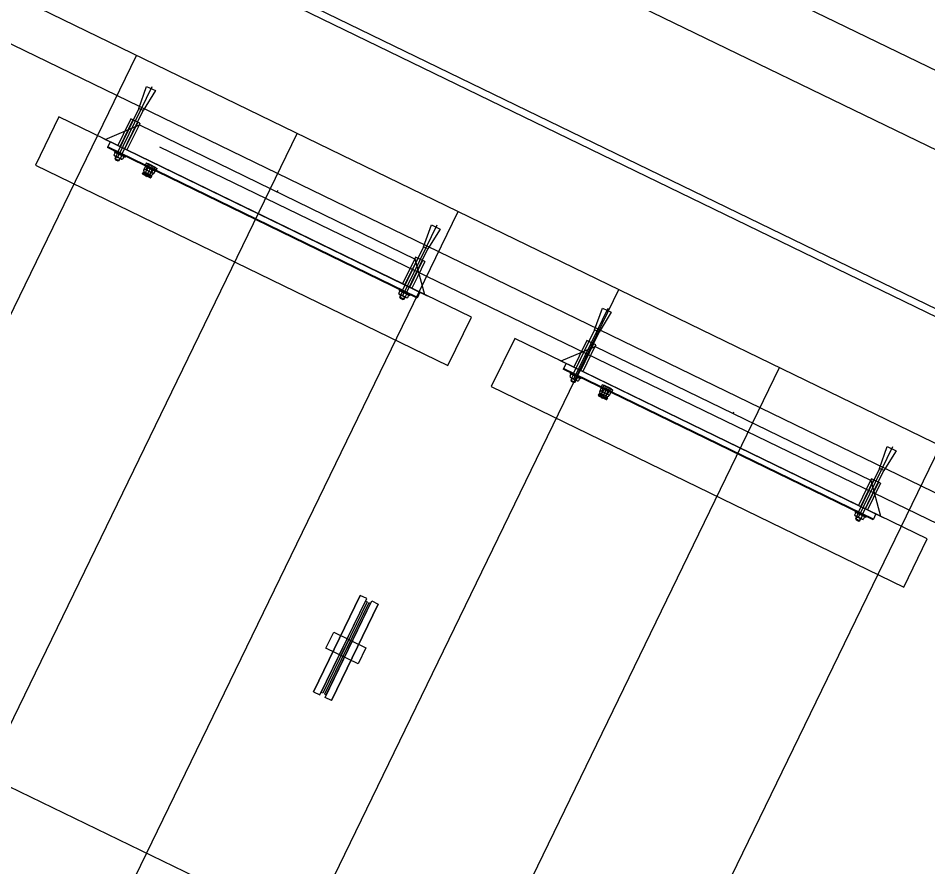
# Model space of a CAD drawing. Extents: x -762314 to -761449, y -993181 to -992589.
# Drawn here: x -761809.463 to -761806.918, y -992923.4 to -992921.026 of the extents above; entities that cross this region are included whole.
import ezdxf

# ---------------------------------------------------------------- set-up
doc = ezdxf.new("R2010")
doc.units = 0
for name, color, linetype in [('Konstrukce_tenka', 7, 'Continuous'), ('PS2030_novy_stav', 7, 'Continuous'), ('PS2031_novy_stav', 7, 'Continuous'), ('PS2031_novy_stav_panely', 7, 'Continuous'), ('PS2032_novy_stav', 7, 'Continuous'), ('SO 2240 orient syst - sektory', 7, 'Continuous'), ('SO1090 Kabelovod', 7, 'Continuous'), ('SO_10_23_kresba', 7, 'Continuous')]:
    doc.layers.add(name, color=color, linetype=linetype)

msp = doc.modelspace()

# ---------------------------------------------------------------- linework, layer by layer
at = {"layer": 'Konstrukce_tenka'}
for p, q in [((-761811.4143, -992925.8305), (-761809.132, -992921.1303)), ((-761810.9646, -992926.0489), (-761808.6822, -992921.3487)), ((-761810.5148, -992926.2673), (-761808.2325, -992921.5671)), ((-761810.065, -992926.4857), (-761807.7827, -992921.7855)), ((-761809.6152, -992926.7041), (-761807.3329, -992922.0039)), ((-761809.1654, -992926.9225), (-761806.8831, -992922.2223))]:
    msp.add_line(p, q, dxfattribs=at)
for points in [[(-761804.4363, -992923.4105), (-761804.4909, -992923.5229), (-761811.6334, -992920.0547), (-761811.5788, -992919.9422)], [(-761804.0464, -992923.2941), (-761803.1693, -992923.72), (-761796.9289, -992927.306), (-761797.0493, -992927.554), (-761803.298, -992923.9632), (-761811.5788, -992919.9422)]]:
    msp.add_lwpolyline(points, dxfattribs=at)
at = {"layer": 'PS2030_novy_stav'}
msp.add_lwpolyline([(-761814.6099, -992857.632), (-761817.3194, -992864.0599), (-761817.5643, -992866.536), (-761823.2561, -992878.215), (-761829.4517, -992890.9278), (-761829.765, -992891.5707), (-761838.5277, -992909.2666), (-761840.5115, -992908.1106), (-761763.5373, -992945.4895), (-761763.3249, -992945.052)], dxfattribs=at)
at = {"layer": 'PS2031_novy_stav'}
for p, q in [((-761840.5115, -992908.1106), (-761785.6653, -992934.7441)), ((-761809.0676, -992921.386), (-761805.8025, -992922.9685))]:
    msp.add_line(p, q, dxfattribs=at)
at = {"layer": 'PS2031_novy_stav_panely'}
for p, q in [((-761809.0887, -992921.2182), (-761809.1857, -992921.4177)), ((-761809.1256, -992921.2786), (-761809.1855, -992921.4017)), ((-761809.1733, -992921.4077), (-761809.1134, -992921.2845)), ((-761809.148, -992921.3077), (-761809.1693, -992921.3515)), ((-761809.1225, -992921.3201), (-761809.148, -992921.3077)), ((-761809.2192, -992921.3653), (-761809.124, -992921.3249)), ((-761809.1418, -992921.3107), (-761809.1786, -992921.3862)), ((-761809.1286, -992921.3171), (-761809.1653, -992921.3926)), ((-761809.125, -992921.3252), (-761809.1588, -992921.3947)), ((-761809.1225, -992921.3201), (-761809.125, -992921.3252)), ((-761809.124, -992921.3249), (-761808.3522, -992921.7001)), ((-761809.1693, -992921.3515), (-761809.1843, -992921.3823)), ((-761809.2258, -992921.3621), (-761808.3185, -992921.8032)), ((-761809.2054, -992921.372), (-761809.2133, -992921.3882)), ((-761808.3468, -992921.8094), (-761809.2133, -992921.3882)), ((-761808.3459, -992921.8076), (-761809.2124, -992921.3864)), ((-761809.1921, -992921.4023), (-761809.1954, -992921.4092)), ((-761809.1936, -992921.3978), (-761809.1947, -992921.3999)), ((-761809.1947, -992921.3999), (-761809.1641, -992921.4148)), ((-761809.1744, -992921.4205), (-761809.1928, -992921.4115)), ((-761809.1859, -992921.4053), (-761809.1893, -992921.4122)), ((-761809.1737, -992921.4112), (-761809.1771, -992921.4181)), ((-761809.1897, -992921.413), (-761809.1926, -992921.4189)), ((-761809.1926, -992921.4189), (-761809.1912, -992921.4222)), ((-761809.1926, -992921.4189), (-761809.1803, -992921.4248)), ((-761809.1885, -992921.4136), (-761809.1919, -992921.4206)), ((-761809.1912, -992921.4222), (-761809.1838, -992921.4258)), ((-761809.1838, -992921.4258), (-761809.1803, -992921.4248)), ((-761809.1787, -992921.4184), (-761809.1821, -992921.4253)), ((-761809.1803, -992921.4248), (-761809.1775, -992921.419)), ((-761809.1676, -992921.4142), (-761809.171, -992921.4211)), ((-761809.1641, -992921.4148), (-761809.1631, -992921.4126)), ((-761809.1049, -992921.4322), (-761809.1075, -992921.4375)), ((-761809.1068, -992921.4365), (-761809.1049, -992921.4326)), ((-761809.1014, -992921.4391), (-761809.1068, -992921.4365)), ((-761809.105, -992921.4699), (-761809.0886, -992921.4362)), ((-761809.0756, -992921.4459), (-761809.1042, -992921.432)), ((-761809.1014, -992921.4391), (-761809.0995, -992921.4352)), ((-761809.1003, -992921.4339), (-761809.1002, -992921.4336)), ((-761809.0994, -992921.4337), (-761809.1002, -992921.4336)), ((-761809.1002, -992921.4336), (-761809.0794, -992921.4438)), ((-761809.0996, -992921.4343), (-761809.0994, -992921.4337)), ((-761809.0957, -992921.4371), (-761809.0995, -992921.4352)), ((-761809.0994, -992921.4337), (-761809.0992, -992921.4333)), ((-761809.0994, -992921.4337), (-761809.0799, -992921.4431)), ((-761809.0992, -992921.4333), (-761809.0797, -992921.4427)), ((-761809.0976, -992921.4409), (-761809.0957, -992921.4371)), ((-761809.1137, -992921.4573), (-761809.1156, -992921.4612)), ((-761809.1146, -992921.4624), (-761809.1154, -992921.4617)), ((-761809.1127, -992921.4578), (-761809.1148, -992921.4622)), ((-761809.1124, -992921.4579), (-761809.1146, -992921.4624)), ((-761809.1146, -992921.4624), (-761809.0932, -992921.4728)), ((-761809.1137, -992921.4573), (-761809.0897, -992921.469)), ((-761809.1093, -992921.4483), (-761809.1121, -992921.4541)), ((-761809.1121, -992921.4581), (-761809.1107, -992921.4553)), ((-761809.1118, -992921.4548), (-761809.0888, -992921.466)), ((-761809.1114, -992921.4528), (-761809.1107, -992921.4477)), ((-761809.1114, -992921.4584), (-761809.11, -992921.4557)), ((-761809.1113, -992921.4639), (-761809.1092, -992921.4595)), ((-761809.1069, -992921.4399), (-761809.1107, -992921.4477)), ((-761809.1052, -992921.4504), (-761809.1107, -992921.4477)), ((-761809.1101, -992921.4642), (-761809.1081, -992921.46)), ((-761809.1093, -992921.4646), (-761809.1073, -992921.4604)), ((-761809.1074, -992921.4409), (-761809.1019, -992921.4436)), ((-761809.1073, -992921.4659), (-761809.1052, -992921.4615)), ((-761809.1071, -992921.4661), (-761809.1049, -992921.4616)), ((-761809.1069, -992921.4399), (-761809.0802, -992921.4529)), ((-761809.1052, -992921.4504), (-761809.1057, -992921.4556)), ((-761809.1057, -992921.4556), (-761809.1028, -992921.4515)), ((-761809.1057, -992921.4556), (-761809.1022, -992921.4518)), ((-761809.1052, -992921.4504), (-761809.1019, -992921.4436)), ((-761809.104, -992921.4414), (-761809.1031, -992921.4396)), ((-761809.1033, -992921.4417), (-761809.1024, -992921.4399)), ((-761809.1028, -992921.4515), (-761809.0995, -992921.4447)), ((-761809.1028, -992921.4515), (-761809.0918, -992921.4568)), ((-761809.0995, -992921.4447), (-761809.0886, -992921.4501)), ((-761809.0976, -992921.4409), (-761809.0868, -992921.4462)), ((-761809.0932, -992921.4616), (-761809.0924, -992921.4565)), ((-761809.0932, -992921.4616), (-761809.0918, -992921.4568)), ((-761809.0895, -992921.458), (-761809.0932, -992921.4616)), ((-761809.0918, -992921.4568), (-761809.0886, -992921.4501)), ((-761809.0895, -992921.458), (-761809.0862, -992921.4512)), ((-761809.0895, -992921.458), (-761809.084, -992921.4607)), ((-761809.0853, -992921.46), (-761809.0882, -992921.4658)), ((-761809.0875, -992921.4644), (-761809.084, -992921.4607)), ((-761809.0868, -992921.4462), (-761809.0849, -992921.4423)), ((-761809.0807, -992921.4539), (-761809.0862, -992921.4512)), ((-761809.0849, -992921.4423), (-761809.0811, -992921.4442)), ((-761809.0802, -992921.4529), (-761809.084, -992921.4607)), ((-761809.0839, -992921.4512), (-761809.083, -992921.4494)), ((-761809.0832, -992921.4515), (-761809.0823, -992921.4497)), ((-761809.0829, -992921.448), (-761809.0811, -992921.4442)), ((-761809.0829, -992921.448), (-761809.0775, -992921.4507)), ((-761809.0802, -992921.4437), (-761809.0799, -992921.4431)), ((-761809.0799, -992921.4431), (-761809.0797, -992921.4427)), ((-761809.0799, -992921.4431), (-761809.0794, -992921.4438)), ((-761809.0795, -992921.444), (-761809.0794, -992921.4438)), ((-761809.0753, -992921.4466), (-761809.0779, -992921.4518)), ((-761809.0775, -992921.4507), (-761809.0757, -992921.4468)), ((-761809.1111, -992921.4642), (-761809.1113, -992921.4639)), ((-761809.1113, -992921.4639), (-761809.1101, -992921.4642)), ((-761809.1101, -992921.4642), (-761809.1093, -992921.4646)), ((-761809.1073, -992921.4659), (-761809.1093, -992921.4646)), ((-761809.1071, -992921.4661), (-761809.1073, -992921.4659)), ((-761809.1007, -992921.4692), (-761809.0985, -992921.4647)), ((-761809.1007, -992921.4692), (-761809.1004, -992921.4693)), ((-761809.1004, -992921.4693), (-761809.0982, -992921.4648)), ((-761809.1004, -992921.4693), (-761809.0981, -992921.47)), ((-761809.0981, -992921.47), (-761809.0961, -992921.4659)), ((-761809.0973, -992921.4704), (-761809.0981, -992921.47)), ((-761809.0973, -992921.4704), (-761809.0953, -992921.4663)), ((-761809.0964, -992921.4712), (-761809.0973, -992921.4704)), ((-761809.0967, -992921.4711), (-761809.0964, -992921.4712)), ((-761809.0964, -992921.4712), (-761809.0942, -992921.4668)), ((-761809.0911, -992921.4683), (-761809.0932, -992921.4728)), ((-761809.0932, -992921.4728), (-761809.0921, -992921.4731)), ((-761809.0907, -992921.4685), (-761809.0929, -992921.4729)), ((-761809.092, -992921.4679), (-761809.0906, -992921.4651)), ((-761809.0897, -992921.469), (-761809.0915, -992921.4728)), ((-761809.0913, -992921.4682), (-761809.0899, -992921.4654)), ((-761808.7381, -992921.5125), (-761808.7359, -992921.508)), ((-761808.2919, -992921.6055), (-761808.389, -992921.805)), ((-761808.3289, -992921.6659), (-761808.3887, -992921.789)), ((-761808.3765, -992921.795), (-761808.3166, -992921.6718)), ((-761808.3534, -992921.6995), (-761808.3875, -992921.7696)), ((-761808.3451, -992921.698), (-761808.3818, -992921.7735)), ((-761808.3318, -992921.7044), (-761808.3686, -992921.7799)), ((-761808.3512, -992921.695), (-761808.3534, -992921.6995)), ((-761808.3252, -992921.7999), (-761808.3522, -992921.7001)), ((-761808.3257, -992921.7074), (-761808.3512, -992921.695)), ((-761808.3257, -992921.7074), (-761808.3462, -992921.7495)), ((-761808.3462, -992921.7495), (-761808.362, -992921.782)), ((-761808.3953, -992921.7896), (-761808.3987, -992921.7965)), ((-761808.3969, -992921.7851), (-761808.3979, -992921.7872)), ((-761808.3979, -992921.7872), (-761808.3674, -992921.8021)), ((-761808.3892, -992921.7926), (-761808.3925, -992921.7995)), ((-761808.3389, -992921.7932), (-761808.3468, -992921.8094)), ((-761808.3777, -992921.8078), (-761808.396, -992921.7988)), ((-761808.393, -992921.8003), (-761808.3958, -992921.8062)), ((-761808.3958, -992921.8062), (-761808.3836, -992921.8121)), ((-761808.3958, -992921.8062), (-761808.3944, -992921.8095)), ((-761808.3917, -992921.8009), (-761808.3951, -992921.8079)), ((-761808.3944, -992921.8095), (-761808.3871, -992921.8131)), ((-761808.3871, -992921.8131), (-761808.3836, -992921.8121)), ((-761808.382, -992921.8057), (-761808.3853, -992921.8126)), ((-761808.3836, -992921.8121), (-761808.3807, -992921.8063)), ((-761808.377, -992921.7985), (-761808.3803, -992921.8054)), ((-761808.3708, -992921.8015), (-761808.3742, -992921.8084)), ((-761808.3674, -992921.8021), (-761808.3663, -992921.7999)), ((-761807.8133, -992921.8381), (-761807.9104, -992922.0377)), ((-761807.8503, -992921.8985), (-761807.9102, -992922.0217)), ((-761807.8979, -992922.0276), (-761807.838, -992921.9045)), ((-761807.9439, -992921.9853), (-761807.8486, -992921.9449)), ((-761807.8665, -992921.9306), (-761807.9032, -992922.0061)), ((-761807.8726, -992921.9276), (-761807.8939, -992921.9714)), ((-761807.8533, -992921.937), (-761807.89, -992922.0126)), ((-761807.8496, -992921.9451), (-761807.8834, -992922.0147)), ((-761807.8471, -992921.94), (-761807.8726, -992921.9276)), ((-761807.8471, -992921.94), (-761807.8496, -992921.9451)), ((-761807.8486, -992921.9449), (-761807.0769, -992922.32)), ((-761807.8939, -992921.9714), (-761807.9089, -992922.0023)), ((-761807.9505, -992921.9821), (-761807.0432, -992922.4231)), ((-761807.9301, -992921.992), (-761807.938, -992922.0082)), ((-761807.0715, -992922.4294), (-761807.938, -992922.0082)), ((-761807.0706, -992922.4276), (-761807.9371, -992922.0064)), ((-761807.9167, -992922.0222), (-761807.9201, -992922.0291)), ((-761807.9183, -992922.0177), (-761807.9194, -992922.0199)), ((-761807.9194, -992922.0199), (-761807.8888, -992922.0347)), ((-761807.8991, -992922.0404), (-761807.9174, -992922.0315)), ((-761807.9144, -992922.033), (-761807.9172, -992922.0388)), ((-761807.9172, -992922.0388), (-761807.9158, -992922.0422)), ((-761807.9172, -992922.0388), (-761807.905, -992922.0448)), ((-761807.9132, -992922.0336), (-761807.9165, -992922.0405)), ((-761807.9158, -992922.0422), (-761807.9085, -992922.0457)), ((-761807.9106, -992922.0252), (-761807.914, -992922.0321)), ((-761807.9085, -992922.0457), (-761807.905, -992922.0448)), ((-761807.9034, -992922.0383), (-761807.9067, -992922.0453)), ((-761807.905, -992922.0448), (-761807.9021, -992922.0389)), ((-761807.8984, -992922.0311), (-761807.9017, -992922.0381)), ((-761807.8923, -992922.0341), (-761807.8956, -992922.041)), ((-761807.8888, -992922.0347), (-761807.8877, -992922.0326)), ((-761807.834, -992922.0683), (-761807.8368, -992922.0741)), ((-761807.8361, -992922.0727), (-761807.8353, -992922.0676)), ((-761807.8316, -992922.0599), (-761807.8353, -992922.0676)), ((-761807.8298, -992922.0703), (-761807.8353, -992922.0676)), ((-761807.8296, -992922.0521), (-761807.8321, -992922.0574)), ((-761807.8321, -992922.0609), (-761807.8265, -992922.0635)), ((-761807.8316, -992922.0599), (-761807.8049, -992922.0729)), ((-761807.8314, -992922.0564), (-761807.8295, -992922.0525)), ((-761807.826, -992922.059), (-761807.8314, -992922.0564)), ((-761807.8298, -992922.0703), (-761807.8304, -992922.0755)), ((-761807.8304, -992922.0755), (-761807.8275, -992922.0714)), ((-761807.8304, -992922.0755), (-761807.8269, -992922.0717)), ((-761807.8298, -992922.0703), (-761807.8265, -992922.0635)), ((-761807.8296, -992922.0899), (-761807.8132, -992922.0561)), ((-761807.8003, -992922.0659), (-761807.8289, -992922.0519)), ((-761807.8286, -992922.0613), (-761807.8277, -992922.0595)), ((-761807.8279, -992922.0617), (-761807.827, -992922.0599)), ((-761807.8275, -992922.0714), (-761807.8242, -992922.0647)), ((-761807.8275, -992922.0714), (-761807.8165, -992922.0768)), ((-761807.826, -992922.059), (-761807.8242, -992922.0551)), ((-761807.825, -992922.0539), (-761807.8249, -992922.0536)), ((-761807.824, -992922.0536), (-761807.8249, -992922.0536)), ((-761807.8249, -992922.0536), (-761807.8041, -992922.0637)), ((-761807.8243, -992922.0542), (-761807.824, -992922.0536)), ((-761807.8203, -992922.057), (-761807.8242, -992922.0551)), ((-761807.8242, -992922.0647), (-761807.8132, -992922.07)), ((-761807.824, -992922.0536), (-761807.8238, -992922.0532)), ((-761807.824, -992922.0536), (-761807.8046, -992922.0631)), ((-761807.8238, -992922.0532), (-761807.8044, -992922.0626)), ((-761807.8222, -992922.0609), (-761807.8203, -992922.057)), ((-761807.8222, -992922.0609), (-761807.8114, -992922.0661)), ((-761807.8165, -992922.0768), (-761807.8132, -992922.07)), ((-761807.8141, -992922.0779), (-761807.8108, -992922.0712)), ((-761807.8114, -992922.0661), (-761807.8095, -992922.0622)), ((-761807.8053, -992922.0738), (-761807.8108, -992922.0712)), ((-761807.8095, -992922.0622), (-761807.8057, -992922.0641)), ((-761807.8049, -992922.0729), (-761807.8086, -992922.0806)), ((-761807.8085, -992922.0711), (-761807.8076, -992922.0693)), ((-761807.8078, -992922.0714), (-761807.8069, -992922.0696)), ((-761807.8076, -992922.068), (-761807.8057, -992922.0641)), ((-761807.8076, -992922.068), (-761807.8022, -992922.0706)), ((-761807.8049, -992922.0636), (-761807.8046, -992922.0631)), ((-761807.8046, -992922.0631), (-761807.8044, -992922.0626)), ((-761807.8046, -992922.0631), (-761807.8041, -992922.0637)), ((-761807.8042, -992922.064), (-761807.8041, -992922.0637)), ((-761807.8, -992922.0665), (-761807.8026, -992922.0718)), ((-761807.8022, -992922.0706), (-761807.8003, -992922.0667)), ((-761807.8384, -992922.0772), (-761807.8402, -992922.0811)), ((-761807.8392, -992922.0824), (-761807.8401, -992922.0817)), ((-761807.8374, -992922.0777), (-761807.8395, -992922.0822)), ((-761807.837, -992922.0779), (-761807.8392, -992922.0824)), ((-761807.8392, -992922.0824), (-761807.8179, -992922.0928)), ((-761807.8384, -992922.0772), (-761807.8143, -992922.0889)), ((-761807.8367, -992922.078), (-761807.8354, -992922.0753)), ((-761807.8365, -992922.0747), (-761807.8135, -992922.0859)), ((-761807.836, -992922.0784), (-761807.8347, -992922.0756)), ((-761807.836, -992922.0839), (-761807.8338, -992922.0795)), ((-761807.8357, -992922.0841), (-761807.836, -992922.0839)), ((-761807.836, -992922.0839), (-761807.8348, -992922.0841)), ((-761807.8348, -992922.0841), (-761807.8327, -992922.08)), ((-761807.8348, -992922.0841), (-761807.834, -992922.0845)), ((-761807.834, -992922.0845), (-761807.8319, -992922.0804)), ((-761807.832, -992922.0858), (-761807.834, -992922.0845)), ((-761807.832, -992922.0858), (-761807.8298, -992922.0814)), ((-761807.8317, -992922.086), (-761807.832, -992922.0858)), ((-761807.8317, -992922.086), (-761807.8295, -992922.0815)), ((-761807.8253, -992922.0891), (-761807.8232, -992922.0846)), ((-761807.8253, -992922.0891), (-761807.825, -992922.0892)), ((-761807.825, -992922.0892), (-761807.8229, -992922.0848)), ((-761807.825, -992922.0892), (-761807.8228, -992922.09)), ((-761807.8228, -992922.09), (-761807.8207, -992922.0858)), ((-761807.822, -992922.0904), (-761807.8228, -992922.09)), ((-761807.822, -992922.0904), (-761807.8199, -992922.0862)), ((-761807.821, -992922.0911), (-761807.822, -992922.0904)), ((-761807.8213, -992922.0911), (-761807.821, -992922.0911)), ((-761807.821, -992922.0911), (-761807.8189, -992922.0867)), ((-761807.8179, -992922.0816), (-761807.8171, -992922.0765)), ((-761807.8179, -992922.0816), (-761807.8165, -992922.0768)), ((-761807.8141, -992922.0779), (-761807.8179, -992922.0816)), ((-761807.8157, -992922.0883), (-761807.8179, -992922.0928)), ((-761807.8179, -992922.0928), (-761807.8167, -992922.093)), ((-761807.8154, -992922.0884), (-761807.8175, -992922.0928)), ((-761807.8166, -992922.0878), (-761807.8153, -992922.085)), ((-761807.8143, -992922.0889), (-761807.8162, -992922.0928)), ((-761807.8159, -992922.0881), (-761807.8146, -992922.0854)), ((-761807.8141, -992922.0779), (-761807.8086, -992922.0806)), ((-761807.81, -992922.0799), (-761807.8128, -992922.0857)), ((-761807.8121, -992922.0844), (-761807.8086, -992922.0806)), ((-761807.4627, -992922.1324), (-761807.4606, -992922.1279)), ((-761807.0166, -992922.2254), (-761807.1136, -992922.425)), ((-761807.0535, -992922.2858), (-761807.1134, -992922.409)), ((-761807.1012, -992922.4149), (-761807.0413, -992922.2918)), ((-761807.0781, -992922.3194), (-761807.1122, -992922.3896)), ((-761807.0698, -992922.3179), (-761807.1065, -992922.3934)), ((-761807.0565, -992922.3243), (-761807.0932, -992922.3999)), ((-761807.0759, -992922.3149), (-761807.0781, -992922.3194)), ((-761807.0498, -992922.4199), (-761807.0769, -992922.32)), ((-761807.0504, -992922.3273), (-761807.0759, -992922.3149)), ((-761807.0504, -992922.3273), (-761807.0709, -992922.3694)), ((-761807.0709, -992922.3694), (-761807.0867, -992922.402)), ((-761807.12, -992922.4095), (-761807.1233, -992922.4164)), ((-761807.1216, -992922.405), (-761807.1226, -992922.4072)), ((-761807.1226, -992922.4072), (-761807.092, -992922.422)), ((-761807.1023, -992922.4277), (-761807.1207, -992922.4188)), ((-761807.1176, -992922.4203), (-761807.1205, -992922.4261)), ((-761807.1205, -992922.4261), (-761807.1082, -992922.4321)), ((-761807.1205, -992922.4261), (-761807.1191, -992922.4295)), ((-761807.1164, -992922.4209), (-761807.1198, -992922.4278)), ((-761807.1191, -992922.4295), (-761807.1117, -992922.433)), ((-761807.1138, -992922.4125), (-761807.1172, -992922.4194)), ((-761807.1066, -992922.4256), (-761807.11, -992922.4326)), ((-761807.1082, -992922.4321), (-761807.1054, -992922.4262)), ((-761807.1016, -992922.4184), (-761807.105, -992922.4253)), ((-761807.0955, -992922.4214), (-761807.0989, -992922.4283)), ((-761807.092, -992922.422), (-761807.091, -992922.4199)), ((-761807.0636, -992922.4132), (-761807.0715, -992922.4294)), ((-761807.1117, -992922.433), (-761807.1082, -992922.4321))]:
    msp.add_line(p, q, dxfattribs=at)
for points in [[(-761809.1256, -992921.2786), (-761809.1036, -992921.2171), (-761809.0792, -992921.229), (-761809.1134, -992921.2845)], [(-761809.4147, -992921.4371), (-761808.2608, -992921.998), (-761808.1952, -992921.8631), (-761809.3491, -992921.3022)], [(-761808.3289, -992921.6659), (-761808.3068, -992921.6044), (-761808.2825, -992921.6163), (-761808.3166, -992921.6718)], [(-761807.8503, -992921.8985), (-761807.8282, -992921.8371), (-761807.8039, -992921.8489), (-761807.838, -992921.9045)], [(-761808.1394, -992922.057), (-761806.9855, -992922.6179), (-761806.9199, -992922.483), (-761808.0738, -992921.9221)], [(-761807.0535, -992922.2858), (-761807.0315, -992922.2244), (-761807.0071, -992922.2362), (-761807.0413, -992922.2918)]]:
    msp.add_lwpolyline(points, close=True, dxfattribs=at)
for centre, major_axis, start_param, end_param in [((-761809.1905, -992921.4069), (0.00526, -0.00256), 4.092029, 5.33275), ((-761809.1908, -992921.4076), (0.00526, -0.00256), 0.950436, 2.191157), ((-761809.1878, -992921.4246), (0.0196, -0.0095), 1.252973, 1.88862), ((-761809.1725, -992921.4165), (0.00526, -0.00256), 0.950436, 2.191157), ((-761809.1752, -992921.3987), (0.0196, -0.0095), 4.394566, 5.030213), ((-761809.1722, -992921.4158), (0.00526, -0.00256), 4.092029, 5.33275), ((-761809.1039, -992921.4375), (0.00487, -0.00237), 0.983534, 2.158059), ((-761809.1044, -992921.4324), (0.000462, -0.000225), 1.570797, 3.141593), ((-761809.0978, -992921.4551), (0.0182, -0.0089), 1.270698, 1.870895), ((-761809.1151, -992921.4614), (0.000462, -0.000225), 3.141593, 4.441372), ((-761809.1117, -992921.4544), (0.000462, -0.000225), 3.141593, 4.712389), ((-761809.0801, -992921.4491), (0.00487, -0.00237), 0.983534, 2.158059), ((-761809.0758, -992921.4463), (0.000462, -0.000225), 0, 1.570797), ((-761809.092, -992921.4726), (0.000462, -0.000225), 4.983406, 6.283186), ((-761809.0886, -992921.4656), (0.000462, -0.000225), 4.712389, 6.283186), ((-761808.3941, -992921.7949), (0.00526, -0.00256), 0.950436, 2.191157), ((-761808.3911, -992921.8119), (0.0196, -0.0095), 1.252973, 1.88862), ((-761808.3938, -992921.7942), (0.00526, -0.00256), 4.092029, 5.33275), ((-761808.3785, -992921.786), (0.0196, -0.0095), 4.394566, 5.030213), ((-761808.3754, -992921.8031), (0.00526, -0.00256), 4.092029, 5.33275), ((-761808.3757, -992921.8038), (0.00526, -0.00256), 0.950436, 2.191157), ((-761807.9155, -992922.0275), (0.00526, -0.00256), 0.950436, 2.191157), ((-761807.9152, -992922.0268), (0.00526, -0.00256), 4.092029, 5.33275), ((-761807.8999, -992922.0187), (0.0196, -0.0095), 4.394566, 5.030213), ((-761807.9125, -992922.0446), (0.0196, -0.0095), 1.252973, 1.88862), ((-761807.8968, -992922.0358), (0.00526, -0.00256), 4.092029, 5.33275), ((-761807.8971, -992922.0364), (0.00526, -0.00256), 0.950436, 2.191157), ((-761807.8291, -992922.0524), (0.000462, -0.000225), 1.570797, 3.141593), ((-761807.8286, -992922.0574), (0.00487, -0.00237), 0.983534, 2.158059), ((-761807.8224, -992922.075), (0.0182, -0.0089), 1.270698, 1.870895), ((-761807.8048, -992922.069), (0.00487, -0.00237), 0.983534, 2.158059), ((-761807.8005, -992922.0663), (0.000462, -0.000225), 0, 1.570797), ((-761807.8398, -992922.0813), (0.000462, -0.000225), 3.141593, 4.441372), ((-761807.8363, -992922.0743), (0.000462, -0.000225), 3.141593, 4.712389), ((-761807.8167, -992922.0926), (0.000462, -0.000225), 4.983406, 6.283186), ((-761807.8133, -992922.0855), (0.000462, -0.000225), 4.712389, 6.283186), ((-761807.1184, -992922.4141), (0.00526, -0.00256), 4.092029, 5.33275), ((-761807.1187, -992922.4148), (0.00526, -0.00256), 0.950436, 2.191157), ((-761807.1031, -992922.406), (0.0196, -0.0095), 4.394566, 5.030213), ((-761807.1157, -992922.4319), (0.0196, -0.0095), 1.252973, 1.88862), ((-761807.1001, -992922.4231), (0.00526, -0.00256), 4.092029, 5.33275), ((-761807.1004, -992922.4237), (0.00526, -0.00256), 0.950436, 2.191157)]:
    msp.add_ellipse(centre, major_axis=major_axis, ratio=0.882309, start_param=start_param, end_param=end_param, dxfattribs=at)
at = {"layer": 'PS2032_novy_stav'}
msp.add_lwpolyline([(-761840.5115, -992908.1106), (-761785.6653, -992934.7441), (-761760.6744, -992946.8797), (-761761.7502, -992949.3009)], dxfattribs=at)
at = {"layer": 'SO 2240 orient syst - sektory'}
for p, q in [((-761808.637, -992922.9109), (-761808.506, -992922.641)), ((-761808.5867, -992922.9353), (-761808.4557, -992922.6654))]:
    msp.add_line(p, q, dxfattribs=at)
for points in [[(-761808.637, -992922.9109), (-761808.619, -992922.9196), (-761808.488, -992922.6497), (-761808.506, -992922.641)], [(-761808.6155, -992922.9124), (-761808.4915, -992922.6569), (-761808.487, -992922.6591), (-761808.611, -992922.9146)], [(-761808.5867, -992922.9353), (-761808.6046, -992922.9266), (-761808.4736, -992922.6567), (-761808.4557, -992922.6654)], [(-761808.6011, -992922.9194), (-761808.4771, -992922.6639), (-761808.4816, -992922.6617), (-761808.6056, -992922.9172)], [(-761808.5123, -992922.8325), (-761808.6022, -992922.7888), (-761808.5804, -992922.7438), (-761808.4904, -992922.7875)], [(-761808.5546, -992922.812), (-761808.56, -992922.8093), (-761808.5381, -992922.7644), (-761808.5327, -992922.767)]]:
    msp.add_lwpolyline(points, close=True, dxfattribs=at)
at = {"layer": 'SO1090 Kabelovod'}
for p, q in [((-761790.8823, -992929.168), (-761816.7915, -992916.592)), ((-761791.057, -992929.5278), (-761816.9662, -992916.9518))]:
    msp.add_line(p, q, dxfattribs=at)
at = {"layer": 'SO_10_23_kresba'}
msp.add_line((-761799.7148, -992925.3477), (-761812.3095, -992919.2344), dxfattribs=at)
msp.add_lwpolyline([(-761731.0726, -992957.9765), (-761838.2674, -992905.9455)], dxfattribs=at)

doc.saveas('drawing.dxf')
